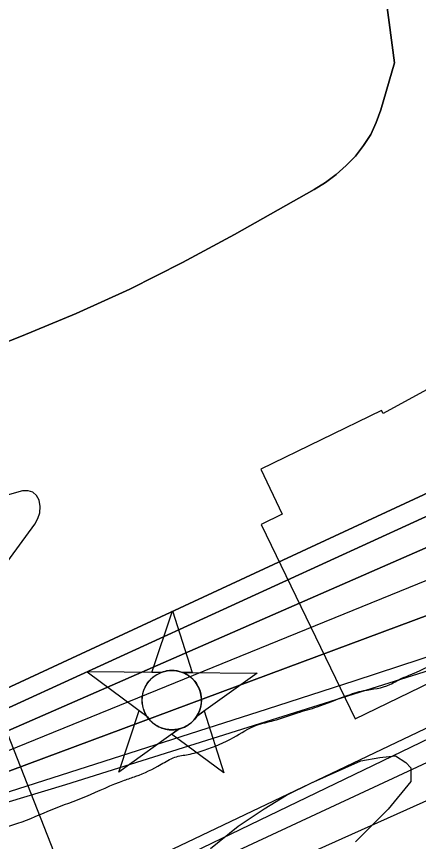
# Model space of a CAD drawing. Extents: x 3392644 to 3430565, y 576657 to 602123.
# Drawn here: x 3400758 to 3401172, y 583496 to 584345 of the extents above; entities that cross this region are included whole.
import ezdxf

# ---------------------------------------------------------------- set-up
doc = ezdxf.new("R2010")
doc.units = 0
for name, color, linetype in [('V-CHAN-NAID', 7, 'Continuous'), ('V-RIVR-EDGE', 7, 'Continuous'), ('V-RIVR-RANG', 7, 'Continuous'), ('V-RRAP-RVMT', 7, 'Continuous'), ('V-SITE-VEGE', 7, 'Continuous'), ('V-TOPO-DPTH', 7, 'Continuous'), ('V-TOPO-MAJR', 7, 'Continuous'), ('V-TOPO-MINR', 7, 'Continuous'), ('V-TOPO-WATR', 7, 'Continuous')]:
    doc.layers.add(name, color=color, linetype=linetype)

msp = doc.modelspace()

# ---------------------------------------------------------------- linework, layer by layer
at = {"layer": 'V-CHAN-NAID'}
for points in [[(3400906.9, 583670.2), (3400897.31, 583670.27), (3400918.43, 583733.75), (3400938.66, 583669.97), (3400929.07, 583670.04), (3400927.49, 583670.62), (3400925.4, 583671.24), (3400923.36, 583671.69), (3400921.32, 583672), (3400920.16, 583672.11), (3400918.62, 583672.19), (3400916.9, 583672.19), (3400915.53, 583672.12), (3400913.62, 583671.92), (3400912.26, 583671.7), (3400910.47, 583671.32), (3400908.94, 583670.9), (3400907.91, 583670.57)], [(3400906.9, 583670.2), (3400830.4, 583670.74), (3400891.97, 583625.34), (3400890.86, 583627.25), (3400890.05, 583628.88), (3400889.22, 583630.85), (3400888.52, 583632.9), (3400888.16, 583634.22), (3400887.8, 583635.85), (3400887.56, 583637.3), (3400887.37, 583638.89), (3400887.26, 583640.63), (3400887.25, 583642.21), (3400887.35, 583644.28), (3400887.54, 583645.9), (3400887.93, 583648.11), (3400888.41, 583650.03), (3400889.01, 583651.92), (3400889.67, 583653.59), (3400890.39, 583655.18), (3400891.21, 583656.72), (3400892.27, 583658.45), (3400893.3, 583659.92), (3400894.3, 583661.19), (3400895.3, 583662.34), (3400896.61, 583663.68), (3400897.66, 583664.64), (3400899.38, 583666.04), (3400900.59, 583666.91), (3400902.28, 583667.98), (3400904.01, 583668.92), (3400905.46, 583669.61)], [(3400929.07, 583670.04), (3401005.56, 583669.5), (3400943.36, 583624.98), (3400944.27, 583626.47), (3400945.25, 583628.31), (3400945.96, 583629.9), (3400946.7, 583631.85), (3400947.25, 583633.64), (3400947.65, 583635.28), (3400948.01, 583637.29), (3400948.19, 583638.86), (3400948.32, 583641.07), (3400948.29, 583643.13), (3400948.1, 583645.35), (3400947.83, 583647.11), (3400947.34, 583649.34), (3400946.7, 583651.48), (3400945.95, 583653.46), (3400945.3, 583654.9), (3400944.3, 583656.82), (3400943.23, 583658.54), (3400942.02, 583660.24), (3400940.76, 583661.78), (3400939.49, 583663.15), (3400937.86, 583664.68), (3400936.11, 583666.09), (3400934.43, 583667.27), (3400932.54, 583668.4), (3400931.07, 583669.16)], [(3400925.33, 583612.07), (3400863.13, 583567.55), (3400884.25, 583631.03), (3400891.97, 583625.34), (3400892.6, 583624.38), (3400893.99, 583622.52), (3400895.2, 583621.1), (3400896.67, 583619.6), (3400898.06, 583618.35), (3400899.51, 583617.19), (3400900.91, 583616.21), (3400902.59, 583615.17), (3400904.3, 583614.26), (3400906.1, 583613.45), (3400907.54, 583612.89), (3400909.17, 583612.36), (3400911.4, 583611.8), (3400912.93, 583611.51), (3400914.95, 583611.26), (3400916.49, 583611.15), (3400918.35, 583611.13), (3400920.04, 583611.21), (3400921.75, 583611.38), (3400923.65, 583611.69)], [(3400943.36, 583624.98), (3400951.16, 583630.56), (3400971.38, 583566.78), (3400917.53, 583606.49), (3400925.33, 583612.07), (3400927, 583612.55), (3400928.61, 583613.11), (3400930.77, 583614.02), (3400932.5, 583614.91), (3400934.37, 583616.02), (3400936.1, 583617.23), (3400937.66, 583618.48), (3400938.94, 583619.64), (3400940.33, 583621.06), (3400941.53, 583622.47), (3400942.65, 583623.94)]]:
    msp.add_lwpolyline(points, close=True, dxfattribs=at)
msp.add_circle((3400917.78, 583641.67), 30.54, dxfattribs=at)
at = {"layer": 'V-RIVR-EDGE'}
msp.add_spline([(3396775.14, 583083.89), (3396813.13, 583077.25), (3396878.17, 583066.49), (3396944.3, 583054.63), (3397040.4, 583038.31), (3397098.86, 583026.47), (3397143.44, 583017.58), (3397248.67, 583000.14), (3397318.11, 582991.93), (3397366.71, 582985.6), (3397425.56, 582983.99), (3397482.58, 582983.48), (3397505.25, 582983.79), (3397523.16, 582984.11), (3397535.58, 582982.98), (3397547.29, 582984.42), (3397553.5, 582984.4), (3397557.52, 582982.93), (3397564.81, 582974.5), (3397565.15, 582965), (3397563.3, 582955.5), (3397562.9, 582944.17), (3397563.63, 582940.51), (3397567.64, 582939.04), (3397569.83, 582934.65), (3397572, 582924.77), (3397574.55, 582922.94), (3397581.49, 582921.46), (3397584.79, 582923.64), (3397587.72, 582927.29), (3397589.58, 582941.18), (3397592.53, 582951.41), (3397596.2, 582957.61), (3397599.87, 582960.89), (3397604.64, 582968.56), (3397610.49, 582971.83), (3397617.81, 582975.47), (3397652.55, 582980.5), (3397688.01, 582979.68), (3397709.94, 582978.53), (3397734.79, 582976.64), (3397757.82, 582975.85), (3397782.68, 582977.62), (3397809.01, 582980.85), (3397835.7, 582984.44), (3397884.71, 582992.36), (3397923.1, 582994.82), (3397953.43, 582993.65), (3397988.88, 582988.44), (3398023.98, 582990.18), (3398046.29, 582997.44), (3398058.01, 583005.82), (3398070.83, 583016.02), (3398086.2, 583024.03), (3398111.07, 583028.35), (3398172.52, 583041.72), (3398207.99, 583048.58), (3398231.38, 583047.79), (3398261.36, 583049.18), (3398286.96, 583052.41), (3398312.56, 583059.29), (3398337.81, 583067.64), (3398383.51, 583070.45), (3398451.14, 583073.57), (3398464.66, 583070.98), (3398479.26, 583062.17), (3398495.66, 583042.02), (3398503.3, 583028.11), (3398512.79, 583021.51), (3398522.66, 583021.48), (3398535.48, 583032.42), (3398552.68, 583038.96), (3398566.94, 583038.56), (3398581.91, 583033.4), (3398603.84, 583032.25), (3398616.27, 583032.22), (3398624.31, 583030.01), (3398639.66, 583030.33), (3398675.85, 583031.71), (3398691.94, 583032.03), (3398705.09, 583030.9), (3398713.5, 583031.98), (3398731.78, 583032.67), (3398752.25, 583032.98), (3398769.08, 583035.5), (3398785.16, 583035.09), (3398791, 583033.62), (3398807.07, 583027), (3398820.95, 583021.84), (3398831.53, 583014.51), (3398866.59, 582999.07), (3398896.89, 582982.54), (3398913.68, 582974.09), (3398926.48, 582974.79), (3398937.8, 582972.94), (3398949.86, 582968.89), (3398961.91, 582965.2), (3398977.27, 582966.63), (3398994.46, 582970.97), (3399010.92, 582975.68), (3399021.17, 582979.68), (3399028.86, 582985.87), (3399040.95, 582996.08), (3399048.27, 583000.08), (3399061.07, 583002.24), (3399090.69, 583006.19), (3399115.92, 583011.24), (3399122.14, 583011.23), (3399129.44, 583009.38), (3399136.01, 583003.15), (3399140.38, 582998.39), (3399145.13, 582998.38), (3399161.95, 582999.43), (3399171.46, 583000.14), (3399183.52, 582999.75), (3399192.29, 582999.72), (3399200.71, 583002.63), (3399201.81, 583006.65), (3399202.19, 583011.4), (3399199.65, 583018.35), (3399194.91, 583023.84), (3399194.56, 583028.6), (3399194.57, 583034.81), (3399197.88, 583043.21), (3399198.26, 583048.69), (3399196.47, 583062.22), (3399193.94, 583072.83), (3399193.58, 583076.12), (3399195.42, 583080.5), (3399198.35, 583083.05), (3399203.11, 583085.6), (3399213.35, 583087.04), (3399220.29, 583086.29), (3399226.85, 583079.69), (3399239.25, 583065.77), (3399254.93, 583052.94), (3399266.62, 583046.7), (3399276.12, 583046.67), (3399289.66, 583051.03), (3399302.47, 583058.67), (3399319.32, 583073.62), (3399325.92, 583081.28), (3399329.58, 583083.83), (3399336.89, 583081.61), (3399352.22, 583075), (3399367.93, 583071.3), (3399390.22, 583066.13), (3399402.65, 583065.73), (3399440.31, 583069.3), (3399461.52, 583073.63), (3399519.3, 583081.16), (3399573.06, 583094.92), (3399604.89, 583102.52), (3399633.41, 583107.57), (3399653.88, 583106.42), (3399671.07, 583108.57), (3399695.94, 583113.63), (3399715.33, 583122.35), (3399740.23, 583137.28), (3399751.59, 583151.14), (3399762.22, 583164.27), (3399774.68, 583175.94), (3399784.2, 583182.5), (3399792.63, 583189.06), (3399795.57, 583195.99), (3399799.59, 583197.45), (3399802.52, 583197.44), (3399809.45, 583193.77), (3399814.94, 583193.75), (3399821.88, 583194.1), (3399845.3, 583201.72), (3399905.65, 583216.56), (3399931.26, 583225.27), (3399967.47, 583235.05), (3399992.35, 583244.13), (3400000.42, 583253.24), (3400007.74, 583257.61), (3400018.35, 583260.51), (3400031.88, 583262.31), (3400047.97, 583265.19), (3400055.29, 583270.65), (3400066.64, 583276.11), (3400079.44, 583279), (3400083.83, 583280.45), (3400095.54, 583285.18), (3400101.39, 583285.53), (3400125.89, 583289.85), (3400153.69, 583298.56), (3400192.84, 583311.99), (3400239.67, 583327.59), (3400291.98, 583342.08), (3400327.1, 583352.23), (3400354.52, 583356.18), (3400375.01, 583360.89), (3400387.44, 583364.88), (3400390, 583364.14), (3400389.25, 583357.93), (3400389.25, 583356.1), (3400393.62, 583348.41), (3400397.25, 583337.8), (3400401.98, 583328.65), (3400413.64, 583316.56), (3400424.96, 583308.85), (3400439.21, 583307.36), (3400460.42, 583310.59), (3400467.01, 583315.33), (3400473.24, 583320.43), (3400475.46, 583330.66), (3400471.53, 583368.32), (3400471.56, 583380.39), (3400472.3, 583385.5), (3400478.16, 583390.24), (3400480.38, 583399.01), (3400481.48, 583402.66), (3400485.15, 583405.94), (3400498.32, 583410.66), (3400503.81, 583414.67), (3400508.21, 583419.41), (3400517, 583425.6), (3400522.86, 583431.8), (3400535.67, 583435.79), (3400564.57, 583444.13), (3400601.51, 583453.54), (3400634.06, 583462.23), (3400664.06, 583471.66), (3400688.58, 583481.84), (3400707.98, 583491.29), (3400725.92, 583502.58), (3400759.21, 583514.93), (3400794.34, 583529.1), (3400829.1, 583542.54), (3400868.99, 583559.25), (3400880.69, 583563.25), (3400906.68, 583575.61), (3400920.95, 583582.89), (3400934.49, 583585.78), (3400950.95, 583590.12), (3400981.32, 583603.21), (3401005.11, 583615.94), (3401022.67, 583620.65), (3401047.18, 583628.63), (3401067.67, 583634.8), (3401097.3, 583646.06), (3401115.59, 583651.49), (3401142.3, 583657.64), (3401149.62, 583661.64), (3401161.69, 583667.1), (3401193.53, 583681.64), (3401226.83, 583695.82), (3401250.24, 583702.34), (3401263.42, 583711.08), (3401269.29, 583717.28), (3401275.87, 583719.82), (3401291.97, 583724.17), (3401309.52, 583727.41), (3401322.7, 583735.79), (3401344.66, 583746.34), (3401352.71, 583749.97), (3401362.22, 583751.78), (3401379.42, 583760.51), (3401398.82, 583769.6), (3401425.17, 583782.33), (3401447.87, 583793.97), (3401460.31, 583801.61), (3401469.83, 583807.8), (3401481.17, 583811.8), (3401489.22, 583812.87), (3401505.33, 583824.9), (3401519.25, 583833.64), (3401536.81, 583842.73), (3401545.23, 583847.46), (3401556.22, 583853.65), (3401577.08, 583864.93), (3401601.24, 583877.3), (3401634.54, 583893.67), (3401648.83, 583904.6), (3401672.26, 583919.89), (3401702.65, 583940.65), (3401720.23, 583955.23), (3401724.63, 583960.7), (3401725.38, 583965.45), (3401725.76, 583971.67), (3401726.13, 583973.49), (3401728.69, 583974.22), (3401733.05, 583964.7), (3401734.88, 583964.7), (3401742.2, 583967.24), (3401756.11, 583975.61), (3401775.15, 583990.92), (3401800.41, 584006.21), (3401823.48, 584021.51), (3401859.37, 584047.37), (3401900.01, 584075.42), (3401938.1, 584104.2), (3401973.26, 584129.7), (3402017.57, 584163.23), (3402052, 584188.73), (3402068.49, 584206.23), (3402087.54, 584223.73), (3402105.12, 584237.21), (3402120.5, 584246.32), (3402139.91, 584263.45), (3402161.52, 584279.48), (3402205.11, 584317.02), (3402240.28, 584346.55), (3402249.43, 584352.74), (3402267, 584360.37), (3402279.09, 584369.84), (3402289.35, 584382.25), (3402295.58, 584388.45), (3402316.09, 584405.58), (3402366.26, 584439.08), (3402387.87, 584455.85), (3402402.52, 584467.87), (3402414.96, 584474.42), (3402428.14, 584479.87), (3402444.61, 584490.43), (3402463.66, 584506.1), (3402475.38, 584515.58), (3402490.4, 584526.87), (3402538.38, 584566.6), (3402565.85, 584589.93), (3402576.85, 584603.79), (3402584.19, 584615.47), (3402588.96, 584620.94), (3402605.08, 584634.06), (3402621.92, 584644.99), (3402632.54, 584652.64), (3402636.57, 584654.82), (3402639.12, 584654.08), (3402643.14, 584651.51), (3402646.06, 584651.87), (3402650.46, 584654.42), (3402655.21, 584657.33), (3402657.78, 584660.98), (3402658.15, 584663.54), (3402657.43, 584667.2), (3402657.8, 584669.75), (3402663.3, 584675.59), (3402665.15, 584682.17), (3402672.1, 584687.27), (3402682.35, 584693.45), (3402693.7, 584699.64), (3402701.76, 584708.03), (3402707.63, 584713.86), (3402719.35, 584722.61), (3402736.94, 584743.03), (3402754.54, 584764.19), (3402758.95, 584773.32), (3402762.27, 584784.64), (3402760.83, 584794.15), (3402761.57, 584796.34), (3402774.39, 584808.37), (3402790.16, 584827.71), (3402794.57, 584836.11), (3402801.88, 584838.65), (3402805.55, 584843.03), (3402807.76, 584848.87), (3402817.65, 584858.35), (3402830.1, 584866.36), (3402842.19, 584879.12), (3402850.26, 584889.7), (3402856.14, 584902.48), (3402862.74, 584909.05), (3402867.86, 584912.69), (3402878.85, 584918.88), (3402888.37, 584926.53), (3402904.49, 584941.48), (3402914.38, 584948.4), (3402928.29, 584956.41), (3402934.88, 584962.97), (3402937.82, 584966.62), (3402938.2, 584971.74), (3402937.49, 584981.24), (3402937.5, 584985.26), (3402953.25, 584998.38), (3402977.78, 585014.77), (3402996.08, 585025.33), (3403016.58, 585033.32), (3403039.62, 585040.21), (3403050.24, 585047.49), (3403059.76, 585052.22), (3403070.36, 585053.66), (3403078.04, 585055.1), (3403086.82, 585058.73), (3403115, 585071.46), (3403146.48, 585086.37), (3403132.2, 585079.82), (3403142.45, 585086.01), (3403170.26, 585097.64), (3403184.91, 585105.28), (3403217.1, 585117.27), (3403261, 585129.59), (3403315.49, 585137.86), (3403347.67, 585142.9), (3403378.02, 585148.3), (3403417.15, 585155.52), (3403455.19, 585164.93), (3403485.93, 585175.09), (3403512.28, 585188.55), (3403532.06, 585206.05), (3403547.09, 585222.46), (3403548.93, 585227.21), (3403552.23, 585230.49), (3403560.64, 585231.56), (3403567.21, 585229.72), (3403575.99, 585229.7), (3403592.09, 585238.43), (3403619.92, 585256.64), (3403671.55, 585292.34), (3403695.34, 585305.8), (3403703.02, 585307.98), (3403726.45, 585322.18), (3403748.06, 585336.38), (3403779.55, 585358.6), (3403809.21, 585377.53), (3403822.77, 585393.59), (3403849.18, 585429.71), (3403874.86, 585465.83), (3403895.4, 585495.03), (3403900.9, 585503.42), (3403902.73, 585503.78), (3403907.12, 585503.77), (3403912.25, 585507.42), (3403928.75, 585531.5), (3403948.93, 585557.77), (3403964.7, 585578.57), (3403972.02, 585584.76), (3403979.71, 585590.23), (3403995.48, 585610.29), (3404005.01, 585622.7), (3404016.37, 585633.64), (3404029.56, 585643.47), (3404037.99, 585651.5), (3404055.97, 585682.52), (3404090.08, 585725.57), (3404116.13, 585765.72), (3404146.2, 585804.39), (3404172.94, 585828.45), (3404201.19, 585866.4), (3404218.43, 585893.04), (3404241.93, 585935.75), (3404254.07, 585966.43), (3404273.19, 586011.35), (3404295.99, 586065.39), (3404324.69, 586140.26), (3404338.69, 586187.01), (3404345.72, 586217.7), (3404351.25, 586238.52), (3404360.45, 586263.72), (3404367.44, 586279.43), (3404369.3, 586292.95), (3404362.76, 586312.34), (3404363.17, 586329.88), (3404363.57, 586342.67), (3404369.08, 586353.63), (3404375.35, 586376.28), (3404377.98, 586402.59), (3404387.58, 586442.78), (3404404.86, 586483.67), (3404421.07, 586535.91), (3404432.49, 586570.61), (3404448.69, 586615.89), (3404459.02, 586653.89), (3404467.16, 586695.17), (3404471.26, 586726.6), (3404473.16, 586754.74), (3404478.79, 586815.41), (3404482.55, 586855.98), (3404480.77, 586876.82), (3404477.15, 586890.35), (3404476.43, 586897.3), (3404479.38, 586906.06), (3404487.09, 586917.74), (3404493.7, 586931.25), (3404496.67, 586951.72), (3404498.57, 586978.76), (3404518.44, 587033.91), (3404529.49, 587065.32), (3404542.74, 587101.11), (3404549.38, 587126.32), (3404556.41, 587159.57), (3404562.7, 587192.45), (3404572.3, 587229.71), (3404578.96, 587262.96), (3404583.78, 587291.46), (3404584.2, 587312.66), (3404584.33, 587365.67), (3404586.26, 587407.7), (3404589.73, 587479.7), (3404590.91, 587511.5), (3404590.2, 587522.47), (3404583.68, 587546.61), (3404570.63, 587590.51), (3404552.86, 587645.02), (3404544.13, 587665.51), (3404532.49, 587688.57), (3404524.85, 587703.21), (3404520.49, 587711.27), (3404519.77, 587718.21), (3404519.8, 587729.91), (3404518.73, 587740.88), (3404513.99, 587745.64), (3404512.17, 587750.04), (3404510.02, 587765.76)], degree=3, dxfattribs=at)
at = {"layer": 'V-RIVR-RANG'}
msp.add_line((3401030.19, 582893.4), (3400648.34, 583860.76), dxfattribs=at)
at = {"layer": 'V-RRAP-RVMT'}
for points in [[(3401877.66, 584580.99), (3401763.31, 584499.04), (3401787.93, 584464.69), (3401666.93, 584378.11), (3401685.55, 584352.24), (3401567.02, 584269.73), (3401588.71, 584238.72), (3401468.31, 584154.57), (3401481.48, 584135.59), (3401372.01, 584072.85), (3401382.35, 584054.84), (3401261.65, 583989.69), (3401254.87, 584001.97), (3401135.36, 583936.68), (3401133.78, 583939.91), (3401009.44, 583879.51)], [(3401009.44, 583879.51), (3401031.3, 583832.98), (3401009.72, 583822.57), (3401106.58, 583622.4), (3401242.13, 583688.08), (3401244.27, 583684.21), (3401386.19, 583761.77), (3401382, 583769.48), (3401505.92, 583836.36), (3401508.24, 583832.49), (3401645.01, 583910.97), (3401642.56, 583915.27), (3401757.87, 583995.91), (3401758.15, 583995.51), (3401880.03, 584080.45)]]:
    msp.add_lwpolyline(points, dxfattribs=at)
at = {"layer": 'V-SITE-VEGE'}
msp.add_lwpolyline([(3400957.73, 583488.91), (3400986.21, 583511.96), (3401012.91, 583529.67), (3401036.04, 583543.84), (3401060.94, 583556.23), (3401112.52, 583579.22), (3401132.07, 583582.73), (3401148.07, 583584.47), (3401158.71, 583577.33), (3401164.03, 583571.98), (3401164, 583557.76), (3401140.83, 583529.38), (3401107, 583495.68)], dxfattribs=at)
at = {"layer": 'V-TOPO-DPTH'}
for points in [[(3401092.54, 584710.53), (3401147.28, 584297.81), (3401133.16, 584249.32), (3401128.45, 584236.43), (3401122.7, 584224.12), (3401115.37, 584212.68), (3401107, 584201.81), (3401097.36, 584191.94), (3401087.14, 584182.79), (3401076.07, 584174.69), (3401064.42, 584167.31), (3400982.5, 584120.98), (3400928.9, 584092.14), (3400874.57, 584064.82), (3400819.14, 584039.79), (3400762.99, 584016.29), (3400538.74, 583927.9)], [(3401092.54, 584710.53), (3401147.28, 584297.81), (3401133.16, 584249.32), (3401128.45, 584236.43), (3401122.7, 584224.12), (3401115.37, 584212.68), (3401107, 584201.81), (3401097.36, 584191.94), (3401087.14, 584182.79), (3401076.07, 584174.69), (3401064.42, 584167.31), (3400982.5, 584120.98), (3400928.9, 584092.14), (3400874.57, 584064.82), (3400819.14, 584039.79), (3400762.99, 584016.29), (3400538.74, 583927.9)], [(3399755.12, 583292.96), (3400549.43, 583564.23), (3400552.87, 583565.19), (3400556.3, 583566.16), (3400559.73, 583567.16), (3400563.15, 583568.18), (3401481.63, 583994.51), (3401484.25, 583995.7), (3401486.84, 583996.95), (3401489.39, 583998.29), (3401491.91, 583999.68), (3401519.93, 584015.81), (3401530.55, 584022.19), (3401541, 584028.82), (3401551.2, 584035.84), (3401561.23, 584043.12), (3401571.07, 584050.67), (3401580.82, 584058.32), (3402331.27, 584607.74)], [(3399755.12, 583292.96), (3400549.43, 583564.23), (3400552.87, 583565.19), (3400556.3, 583566.16), (3400559.73, 583567.16), (3400563.15, 583568.18), (3401481.63, 583994.51), (3401484.25, 583995.7), (3401486.84, 583996.95), (3401489.39, 583998.29), (3401491.91, 583999.68), (3401519.93, 584015.81), (3401530.55, 584022.19), (3401541, 584028.82), (3401551.2, 584035.84), (3401561.23, 584043.12), (3401571.07, 584050.67), (3401580.82, 584058.32), (3402331.27, 584607.74)], [(3402377.21, 584492.61), (3401565.16, 583871.86), (3400636.2, 583526.52)], [(3400636.2, 583526.52), (3401565.16, 583871.86), (3402377.21, 584492.61)], [(3399743.39, 583120.21), (3400212.16, 583221.88), (3400278.65, 583236.96), (3400344.95, 583252.82), (3400410.95, 583269.85), (3400476.77, 583287.66), (3400555.84, 583309.82), (3400581.88, 583317.42), (3400607.81, 583325.38), (3401593.91, 583800.4), (3402384.13, 584410.01)], [(3399727.05, 583253.87), (3400559.69, 583550.32), (3400570.89, 583553.78), (3400582.07, 583557.31), (3401482.02, 583969.06), (3401494.71, 583975.79), (3401507.24, 583982.82), (3401519.65, 583990.06), (3401611.4, 584045.08), (3401665.43, 584078.41), (3401718.88, 584112.62), (3401771.45, 584148.17), (3401823.44, 584184.61)], [(3401823.44, 584184.61), (3401771.45, 584148.17), (3401718.88, 584112.62), (3401665.43, 584078.41), (3401611.4, 584045.08), (3401519.65, 583990.06), (3401507.24, 583982.82), (3401494.71, 583975.79), (3401482.02, 583969.06), (3400582.07, 583557.31), (3400570.89, 583553.78), (3400559.69, 583550.32), (3399727.05, 583253.87)], [(3401982.93, 584136.37), (3401639.12, 583855.4), (3401604.14, 583827.39), (3401573.44, 583808.74), (3401498.44, 583776.57), (3401207.87, 583680.23), (3400808.25, 583554.35), (3400619.94, 583497.77)], [(3401982.93, 584136.37), (3401639.12, 583855.4), (3401604.14, 583827.39), (3401573.44, 583808.74), (3401498.44, 583776.57), (3401207.87, 583680.23), (3400808.25, 583554.35), (3400619.94, 583497.77)], [(3398403.59, 583107.56), (3398468.93, 583106.19), (3398534.28, 583105.54), (3398599.63, 583105.94), (3398664.97, 583107.05), (3398719.28, 583108.41), (3398757.45, 583109.73), (3398795.6, 583111.55), (3398833.71, 583114.1), (3398871.79, 583117.14), (3399557.34, 583178.56), (3399580.84, 583180.94), (3399604.29, 583183.68), (3399627.67, 583186.97), (3399651.01, 583190.62), (3399674.22, 583194.94), (3399697.31, 583199.78), (3399720.23, 583205.4), (3400521.32, 583516.17), (3400542.74, 583522.8), (3400564.12, 583529.54), (3401550.63, 583960.73), (3401704.8, 584063.29), (3401801.84, 584128.12)], [(3401801.84, 584128.12), (3401704.8, 584063.29), (3401550.63, 583960.73), (3400564.12, 583529.54), (3400542.74, 583522.8), (3400521.32, 583516.17), (3399720.23, 583205.4), (3399697.31, 583199.78), (3399674.22, 583194.94), (3399651.01, 583190.62), (3399627.67, 583186.97), (3399604.29, 583183.68), (3399580.84, 583180.94), (3399557.34, 583178.56), (3398871.79, 583117.14), (3398833.71, 583114.1), (3398795.6, 583111.55), (3398757.45, 583109.73), (3398719.28, 583108.41), (3398664.97, 583107.05), (3398599.63, 583105.94), (3398534.28, 583105.54), (3398468.93, 583106.19), (3398403.59, 583107.56)]]:
    msp.add_lwpolyline(points, dxfattribs=at)
at = {"layer": 'V-TOPO-MAJR'}
msp.add_lwpolyline([(3400729.05, 583757.98), (3400776.65, 583822.73), (3400779.79, 583828.56), (3400781.79, 583834.61), (3400782.08, 583840.97), (3400781.24, 583847.54), (3400778.36, 583852.47), (3400774.66, 583855.96), (3400769.76, 583857.31), (3400764.05, 583857.22), (3400525.34, 583789.34)], dxfattribs=at)
at = {"layer": 'V-TOPO-MINR'}
for points in [[(3400538.74, 583927.9), (3400762.99, 584016.29), (3400819.14, 584039.79), (3400874.57, 584064.82), (3400928.9, 584092.14), (3400982.5, 584120.98), (3401064.42, 584167.31), (3401076.07, 584174.69), (3401087.14, 584182.79), (3401097.36, 584191.94), (3401107, 584201.81), (3401115.37, 584212.68), (3401122.7, 584224.12), (3401128.45, 584236.43), (3401133.16, 584249.32), (3401147.28, 584297.81), (3401092.54, 584710.53)], [(3402331.27, 584607.74), (3401580.82, 584058.32), (3401571.07, 584050.67), (3401561.23, 584043.12), (3401551.2, 584035.84), (3401541, 584028.82), (3401530.55, 584022.19), (3401519.93, 584015.81), (3401491.91, 583999.68), (3401489.39, 583998.29), (3401486.84, 583996.95), (3401484.25, 583995.7), (3401481.63, 583994.51), (3400563.15, 583568.18), (3400559.73, 583567.16), (3400556.3, 583566.16), (3400552.87, 583565.19), (3400549.43, 583564.23), (3399755.12, 583292.96)], [(3400636.2, 583526.52), (3401565.16, 583871.86), (3402377.21, 584492.61)], [(3400608.87, 583502.3), (3401016.29, 583632.84), (3401106.54, 583661.94), (3401286.77, 583720.93), (3401376.76, 583750.82), (3401552.57, 583809.57), (3401556.56, 583811.1), (3401560.4, 583812.96), (3401598.76, 583833.65), (3401607.45, 583838.66), (3401615.93, 583843.97), (3401624.11, 583849.74), (3401632.09, 583855.81), (3401639.77, 583862.27), (3401647.28, 583868.93), (3402388.17, 584480.96)], [(3399743.39, 583120.21), (3400212.16, 583221.88), (3400278.65, 583236.96), (3400344.95, 583252.82), (3400410.95, 583269.85), (3400476.77, 583287.66), (3400555.84, 583309.82), (3400581.88, 583317.42), (3400607.81, 583325.38), (3401593.91, 583800.4), (3402384.13, 584410.01)], [(3399833.95, 583102.5), (3400385.83, 583244.04), (3400423.69, 583253.8), (3400461.48, 583263.81), (3400499.18, 583274.18), (3400536.81, 583284.8), (3400542.04, 583286.3), (3400576.89, 583296.72), (3401575.2, 583761.11), (3401600.73, 583775.12), (3401626.11, 583789.43), (3402469.67, 584386.74)], [(3399756.26, 583052.73), (3400438.31, 583236.38), (3400461.34, 583243.43), (3400484.43, 583250.27), (3400507.61, 583256.8), (3400530.84, 583263.13), (3400557.88, 583270.31), (3400567.63, 583272.93), (3400577.37, 583275.61), (3400587.08, 583278.37), (3400596.78, 583281.17), (3400606.43, 583284.12), (3400616.04, 583287.22), (3400625.57, 583290.52), (3400635.06, 583293.97), (3401581.07, 583717.88), (3401583.4, 583719.61), (3401586.48, 583721.36), (3401588.03, 583722.23), (3401591.1, 583724), (3401592.62, 583724.91), (3402562.99, 584344.3)], [(3400132.9, 583219.32), (3400227.81, 583241.26), (3400322.31, 583264.89), (3400416.54, 583289.65), (3400568.39, 583330.99), (3400586.43, 583336.11), (3400604.4, 583341.47), (3400622.25, 583347.21), (3401542.2, 583785.58), (3401552.52, 583789.93), (3401562.74, 583794.51), (3401572.79, 583799.44), (3401582.74, 583804.59), (3402259.12, 584339.65)], [(3399740.85, 583185.37), (3400512.27, 583500.31), (3400539.49, 583508.9), (3400566.67, 583517.62), (3400593.78, 583526.56), (3401528.2, 583906.65), (3401534.82, 583912.83), (3401537.54, 583915.31), (3401540.31, 583917.75), (3401543.13, 583920.11), (3401546, 583922.42), (3401548.91, 583924.68), (3401551.85, 583926.9), (3401554.82, 583929.08), (3401557.82, 583931.23), (3401783.11, 584089.87), (3402085.68, 584303.26)], [(3399727.05, 583253.87), (3400559.69, 583550.32), (3400570.89, 583553.78), (3400582.07, 583557.31), (3401482.02, 583969.06), (3401494.71, 583975.79), (3401507.24, 583982.82), (3401519.65, 583990.06), (3401611.4, 584045.08), (3401665.43, 584078.41), (3401718.88, 584112.62), (3401771.45, 584148.17), (3401823.44, 584184.61)], [(3398403.59, 583107.56), (3398468.93, 583106.19), (3398534.28, 583105.54), (3398599.63, 583105.94), (3398664.97, 583107.05), (3398719.28, 583108.41), (3398757.45, 583109.73), (3398795.6, 583111.55), (3398833.71, 583114.1), (3398871.79, 583117.14), (3399557.34, 583178.56), (3399580.84, 583180.94), (3399604.29, 583183.68), (3399627.67, 583186.97), (3399651.01, 583190.62), (3399674.22, 583194.94), (3399697.31, 583199.78), (3399720.23, 583205.4), (3400521.32, 583516.17), (3400542.74, 583522.8), (3400564.12, 583529.54), (3401550.63, 583960.73), (3401704.8, 584063.29), (3401801.84, 584128.12)]]:
    msp.add_lwpolyline(points, dxfattribs=at)
at = {"layer": 'V-TOPO-WATR'}
msp.add_lwpolyline([(3401982.93, 584136.37), (3401639.12, 583855.4), (3401604.14, 583827.39), (3401573.44, 583808.74), (3401498.44, 583776.57), (3401207.87, 583680.23), (3400808.25, 583554.35), (3400619.94, 583497.77)], dxfattribs=at)

doc.saveas('drawing.dxf')
